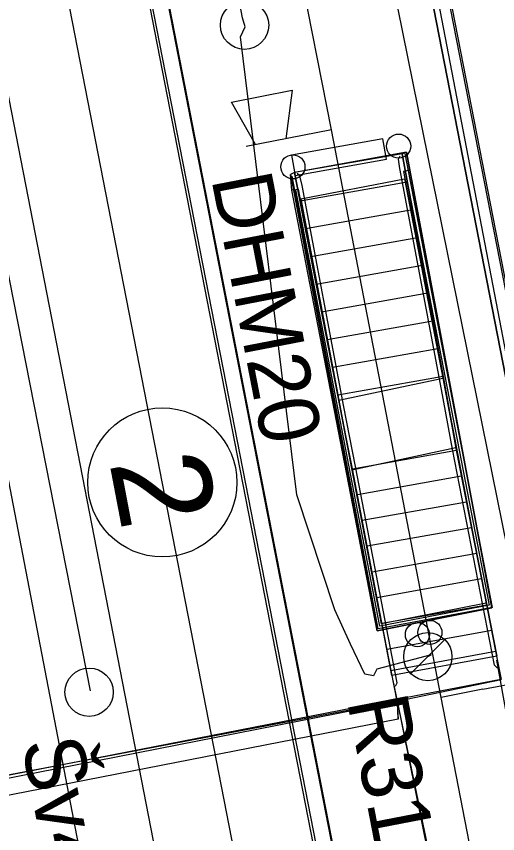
# Model space of a CAD drawing. Extents: x -545736 to -544888, y -1122892 to -1119128.
# Drawn here: x -545181.76 to -545171.81, y -1121896.96 to -1121880.06 of the extents above; entities that cross this region are included whole.
import ezdxf

# ---------------------------------------------------------------- set-up
doc = ezdxf.new("R2010")
doc.units = 0
for name, color, linetype in [('Podbarveni_Nastupiste', 7, 'Continuous'), ('Podbarveni_Zastreseni_Pozemni', 7, 'Continuous'), ('Vrstva 1 - Koleje', 7, 'Continuous'), ('Vrstva 14_zastreseni a nastupiste', 7, 'Continuous'), ('Vrstva 16_plochy', 7, 'Continuous'), ('Vrstva 17_ploty - zabradli', 7, 'Continuous'), ('Vrstva 18_mosty', 7, 'Continuous'), ('Vrstva 23', 7, 'Continuous'), ('Vrstva 23 - PHS - pozemni - schody - eskalatory', 7, 'Continuous'), ('Vrstva 29 - sdelzar', 7, 'Continuous'), ('Vrstva 31', 7, 'Continuous'), ('Vrstva 33 - prvky sdelzar', 7, 'Continuous'), ('Vrstva 4 - Teren - stezky - prechody - plochy', 7, 'Continuous'), ('Vrstva 42', 7, 'Continuous'), ('Vrstva 43', 7, 'Continuous'), ('Vrstva 44', 7, 'Continuous')]:
    doc.layers.add(name, color=color, linetype=linetype)

msp = doc.modelspace()

# ---------------------------------------------------------------- linework, layer by layer
at = {"layer": 'Podbarveni_Nastupiste'}
for points in [[(-545184.9, -1121849.369), (-545182.993, -1121859.16), (-545181.077, -1121868.965), (-545179.16, -1121878.788), (-545177.252, -1121888.563), (-545175.346, -1121898.348), (-545173.436, -1121908.137), (-545171.535, -1121917.9), (-545169.616, -1121927.73), (-545168.098, -1121935.561), (-545166.191, -1121945.37)], [(-545161.39, -1121938.311), (-545165.211, -1121918.747), (-545167.114, -1121908.946), (-545169.027, -1121899.154), (-545170.933, -1121889.365), (-545172.848, -1121879.569), (-545174.756, -1121869.786), (-545176.664, -1121859.989), (-545178.574, -1121850.184)]]:
    msp.add_lwpolyline(points, dxfattribs=at)
at = {"layer": 'Podbarveni_Zastreseni_Pozemni'}
for points in [[(-545158.353, -1121955.704), (-545167.91, -1121906.688), (-545177.482, -1121857.6), (-545187.03, -1121808.63), (-545196.619, -1121759.457), (-545206.211, -1121710.262)], [(-545201.855, -1121760.601), (-545192.303, -1121809.6), (-545182.738, -1121858.66), (-545173.147, -1121907.858), (-545163.62, -1121956.724)]]:
    msp.add_lwpolyline(points, dxfattribs=at)
at = {"layer": 'Vrstva 1 - Koleje'}
msp.add_lwpolyline([(-545186.548, -1121849.715), (-545184.635, -1121859.52), (-545182.716, -1121869.363), (-545180.824, -1121879.071), (-545178.906, -1121888.91), (-545176.998, -1121898.706), (-545175.097, -1121908.431), (-545173.157, -1121918.369), (-545171.277, -1121928.056), (-545169.885, -1121935.194), (-545167.829, -1121945.733)], dxfattribs=at)
msp.add_circle((-545178.744, -1121889.701), 1.542, dxfattribs=at)
at = {"layer": 'Vrstva 14_zastreseni a nastupiste'}
for points in [[(-545206.211, -1121710.262), (-545196.619, -1121759.457), (-545187.03, -1121808.63), (-545177.482, -1121857.6), (-545167.91, -1121906.688), (-545158.353, -1121955.704)], [(-545158.353, -1121955.704), (-545167.959, -1121906.425), (-545177.532, -1121857.312), (-545187.064, -1121808.415), (-545196.682, -1121759.07), (-545206.197, -1121710.259)], [(-545211.47, -1121711.284), (-545201.855, -1121760.601), (-545192.303, -1121809.6), (-545182.738, -1121858.66), (-545173.147, -1121907.858), (-545163.62, -1121956.724), (-545163.626, -1121956.727), (-545173.205, -1121907.598), (-545182.779, -1121858.496), (-545192.361, -1121809.351), (-545201.935, -1121760.249), (-545211.481, -1121711.288)], [(-545184.953, -1121849.384), (-545183.046, -1121859.175), (-545181.13, -1121868.98), (-545179.213, -1121878.803), (-545177.305, -1121888.578), (-545175.399, -1121898.363), (-545173.489, -1121908.152), (-545171.588, -1121917.915), (-545169.669, -1121927.745), (-545168.151, -1121935.576), (-545166.244, -1121945.385)], [(-545184.9, -1121849.369), (-545182.993, -1121859.16), (-545181.077, -1121868.965), (-545179.16, -1121878.788), (-545177.252, -1121888.563), (-545175.346, -1121898.348), (-545173.436, -1121908.137), (-545171.535, -1121917.9), (-545169.616, -1121927.73), (-545168.098, -1121935.561), (-545166.191, -1121945.37)], [(-545161.39, -1121938.311), (-545165.211, -1121918.747), (-545167.114, -1121908.946), (-545169.027, -1121899.154), (-545170.933, -1121889.365), (-545172.848, -1121879.569), (-545174.756, -1121869.786), (-545176.664, -1121859.989), (-545178.574, -1121850.184)], [(-545161.346, -1121938.355), (-545165.167, -1121918.791), (-545167.07, -1121908.99), (-545168.983, -1121899.198), (-545170.889, -1121889.409), (-545172.804, -1121879.613), (-545174.712, -1121869.83), (-545176.62, -1121860.033), (-545178.53, -1121850.228)]]:
    msp.add_lwpolyline(points, dxfattribs=at)
for centre in [(-545173.86, -1121882.746), (-545176.046, -1121883.174), (-545173.47, -1121892.848), (-545173.214, -1121892.804)]:
    msp.add_circle(centre, 0.25, dxfattribs=at)
at = {"layer": 'Vrstva 16_plochy'}
for points in [[(-545184.9, -1121849.369), (-545182.993, -1121859.16), (-545181.077, -1121868.965), (-545179.16, -1121878.788), (-545177.252, -1121888.563), (-545175.346, -1121898.348), (-545173.436, -1121908.137), (-545171.535, -1121917.9), (-545169.616, -1121927.73), (-545168.098, -1121935.561), (-545166.191, -1121945.37)], [(-545161.39, -1121938.311), (-545165.211, -1121918.747), (-545167.114, -1121908.946), (-545169.027, -1121899.154), (-545170.933, -1121889.365), (-545172.848, -1121879.569), (-545174.756, -1121869.786), (-545176.664, -1121859.989), (-545178.574, -1121850.184)], [(-545176.009, -1121883.292), (-545176.096, -1121883.332), (-545174.303, -1121892.77), (-545171.93, -1121892.292), (-545173.626, -1121883.244), (-545173.699, -1121882.869), (-545176.009, -1121883.292)]]:
    msp.add_lwpolyline(points, dxfattribs=at)
at = {"layer": 'Vrstva 17_ploty - zabradli'}
for points in [[(-545173.731, -1121882.897), (-545171.929, -1121892.286), (-545174.285, -1121892.73), (-545176.059, -1121883.364)], [(-545171.818, -1121893.541), (-545171.88, -1121893.483), (-545172.743, -1121889.011), (-545172.973, -1121887.779), (-545173.833, -1121883.21), (-545173.865, -1121883.014), (-545173.829, -1121882.945)], [(-545173.923, -1121893.913), (-545173.891, -1121893.847), (-545174.748, -1121889.369), (-545174.989, -1121888.134), (-545175.856, -1121883.563), (-545175.901, -1121883.362), (-545175.954, -1121883.313)]]:
    msp.add_lwpolyline(points, dxfattribs=at)
at = {"layer": 'Vrstva 18_mosty'}
for points in [[(-545173.699, -1121882.869), (-545173.626, -1121883.244), (-545171.93, -1121892.292), (-545174.303, -1121892.77), (-545176.068, -1121883.655), (-545176.096, -1121883.332)], [(-545173.699, -1121882.869), (-545173.785, -1121882.907)], [(-545173.785, -1121882.907), (-545172.941, -1121887.508), (-545172.661, -1121889.036), (-545171.831, -1121893.291)], [(-545176.009, -1121883.292), (-545176.009, -1121883.292), (-545176.096, -1121883.332)], [(-545173.626, -1121883.244), (-545173.722, -1121883.261), (-545171.989, -1121892.242), (-545174.245, -1121892.672), (-545175.982, -1121883.649), (-545176.068, -1121883.655)], [(-545174, -1121893.697), (-545174.812, -1121889.418), (-545175.118, -1121887.894), (-545176.009, -1121883.292)], [(-545173.722, -1121883.261), (-545173.756, -1121883.27), (-545172.048, -1121892.196), (-545174.211, -1121892.627), (-545175.932, -1121883.636), (-545175.982, -1121883.649)]]:
    msp.add_lwpolyline(points, dxfattribs=at)
at = {"layer": 'Vrstva 23'}
for p, q in [((-545175.883, -1121883.834), (-545173.741, -1121883.424)), ((-545175.096, -1121888), (-545172.947, -1121887.542)), ((-545174.824, -1121889.437), (-545172.678, -1121888.978)), ((-545174.022, -1121893.593), (-545171.855, -1121893.194)), ((-545172.684, -1121899.981), (-545173.975, -1121893.794)), ((-545173.899, -1121894.192), (-545185.742, -1121896.499)), ((-545173.899, -1121894.192), (-545173.004, -1121898.591)), ((-545173.897, -1121894.222), (-545185.734, -1121896.482)), ((-545173.886, -1121894.239), (-545185.707, -1121896.569)), ((-545173.871, -1121894.596), (-545185.614, -1121896.898))]:
    msp.add_line(p, q, dxfattribs=at)
for points in [[(-545173.741, -1121883.424), (-545172.947, -1121887.542), (-545172.678, -1121888.978), (-545171.855, -1121893.194), (-545171.737, -1121893.776)], [(-545175.883, -1121883.834), (-545175.096, -1121888), (-545174.824, -1121889.437), (-545174.022, -1121893.593), (-545173.897, -1121894.222), (-545171.737, -1121893.776)], [(-545172.684, -1121899.981), (-545170.704, -1121899.612), (-545171.827, -1121893.378)], [(-545171.737, -1121893.776), (-545171.744, -1121893.779), (-545173.899, -1121894.192), (-545173.897, -1121894.222)]]:
    msp.add_lwpolyline(points, dxfattribs=at)
msp.add_lwpolyline([(-545173.899, -1121894.192), (-545173.871, -1121894.596), (-545173.886, -1121894.239)], close=True, dxfattribs=at)
at = {"layer": 'Vrstva 23 - PHS - pozemni - schody - eskalatory'}
for points in [[(-545172.941, -1121887.508), (-545173.785, -1121882.907), (-545176.009, -1121883.292), (-545175.118, -1121887.894)], [(-545175.895, -1121883.878), (-545173.68, -1121883.482)], [(-545175.785, -1121884.449), (-545173.574, -1121884.055)], [(-545175.673, -1121885.026), (-545173.468, -1121884.633)], [(-545175.562, -1121885.6), (-545173.363, -1121885.206)], [(-545175.452, -1121886.17), (-545173.257, -1121885.783)], [(-545175.34, -1121886.748), (-545173.152, -1121886.358)], [(-545175.229, -1121887.32), (-545173.046, -1121886.933)], [(-545172.941, -1121887.508), (-545175.118, -1121887.894)], [(-545171.831, -1121893.291), (-545172.661, -1121889.036), (-545172.941, -1121887.508)], [(-545171.831, -1121893.291), (-545174, -1121893.697), (-545174.812, -1121889.418), (-545175.118, -1121887.894)], [(-545174.812, -1121889.418), (-545172.661, -1121889.036)], [(-545174.711, -1121889.951), (-545172.558, -1121889.566)], [(-545174.61, -1121890.482), (-545172.453, -1121890.1)], [(-545174.509, -1121891.015), (-545172.35, -1121890.631)], [(-545174.408, -1121891.549), (-545172.246, -1121891.164)], [(-545174.307, -1121892.081), (-545172.143, -1121891.69)], [(-545174.205, -1121892.614), (-545172.038, -1121892.232)], [(-545174.105, -1121893.146), (-545171.935, -1121892.758)]]:
    msp.add_lwpolyline(points, dxfattribs=at)
at = {"layer": 'Vrstva 29 - sdelzar'}
msp.add_line((-545172.12, -1121893.98), (-545172.98, -1121894.15), dxfattribs=at)
msp.add_lwpolyline([(-545161.23, -1121954.22), (-545161.32, -1121954.32), (-545161.96, -1121950.99), (-545166.14, -1121929.44), (-545169.48, -1121912.2), (-545172.98, -1121894.15), (-545175.25, -1121882.41), (-545176.61, -1121875.48), (-545179.9, -1121858.78), (-545183.24, -1121841.76), (-545186.55, -1121824.95), (-545189.52, -1121809.83), (-545189.53, -1121809.79), (-545193.1, -1121791.33), (-545195.35, -1121779.72), (-545196.68, -1121772.84), (-545200.02, -1121755.61), (-545203.25, -1121738.95), (-545206.49, -1121722.18), (-545208.31, -1121712.8), (-545208.32, -1121712.72)], dxfattribs=at)
at = {"layer": 'Vrstva 31'}
msp.add_lwpolyline([(-545170.61, -1121902.505), (-545169.83, -1121902.32), (-545169.8, -1121901.51), (-545169.011, -1121900.695), (-545173.164, -1121879.068), (-545180.354, -1121842.406), (-545185.455, -1121816.369), (-545187.73, -1121805.097), (-545192.507, -1121780.186), (-545194.432, -1121775.331), (-545195.406, -1121775.086)], dxfattribs=at)
at = {"layer": 'Vrstva 33 - prvky sdelzar'}
for p, q in [((-545175.25, -1121882.41), (-545177.009, -1121882.751)), ((-545172.12, -1121893.98), (-545170.361, -1121893.639))]:
    msp.add_line(p, q, dxfattribs=at)
msp.add_lwpolyline([(-545176.821, -1121882.714), (-545177.318, -1121881.833), (-545176.061, -1121881.589), (-545176.192, -1121882.593)], dxfattribs=at)
msp.add_lwpolyline([(-545174.113, -1121883.018), (-545174.189, -1121882.592), (-545176.077, -1121882.93), (-545176.001, -1121883.355)], close=True, dxfattribs=at)
at = {"layer": 'Vrstva 4 - Teren - stezky - prechody - plochy'}
for points in [[(-545157.45, -1122022.175), (-545154.783, -1122021.634), (-545154.868, -1122020.873), (-545158.409, -1122002.766), (-545161.985, -1121984.181), (-545167.947, -1121953.502), (-545173.012, -1121927.482), (-545183.259, -1121874.859), (-545192.216, -1121829.241), (-545202.384, -1121776.657), (-545211.092, -1121732.141), (-545220.696, -1121682.724), (-545230.205, -1121633.983), (-545237.607, -1121595.717), (-545239.248, -1121596.014)], [(-545157.45, -1122022.175), (-545157.217, -1122021.677), (-545160.795, -1122002.888), (-545164.002, -1121984.847), (-545169.404, -1121955.723), (-545174.573, -1121927.833), (-545184.757, -1121874.943), (-545193.65, -1121829.68), (-545203.839, -1121777.07), (-545212.63, -1121732.332), (-545221.738, -1121685.421), (-545231.797, -1121634.381), (-545239.248, -1121596.014)], [(-545184.953, -1121849.384), (-545183.046, -1121859.175), (-545181.13, -1121868.98), (-545179.213, -1121878.803), (-545177.305, -1121888.578), (-545175.399, -1121898.363), (-545173.489, -1121908.152), (-545171.588, -1121917.915), (-545169.669, -1121927.745), (-545168.151, -1121935.576), (-545166.244, -1121945.385)], [(-545161.346, -1121938.355), (-545165.167, -1121918.791), (-545167.07, -1121908.99), (-545168.983, -1121899.198), (-545170.889, -1121889.409), (-545172.804, -1121879.613), (-545174.712, -1121869.83), (-545176.62, -1121860.033), (-545178.53, -1121850.228)]]:
    msp.add_lwpolyline(points, dxfattribs=at)
at = {"layer": 'Vrstva 42'}
msp.add_lwpolyline([(-545203.534, -1121918.02), (-545198.847, -1121917.36), (-545185.567, -1121915.086), (-545176.946, -1121913.531), (-545167.572, -1121911.811), (-545169.511, -1121901.523), (-545169.772, -1121900.147), (-545173.971, -1121879.393), (-545174.091, -1121878.805), (-545174.196, -1121878.05), (-545174.272, -1121877.624), (-545174.386, -1121877.061), (-545179.482, -1121851.396), (-545181.349, -1121842.633), (-545184.905, -1121824.51), (-545186.898, -1121813.243), (-545186.931, -1121810.892), (-545187.672, -1121807.861)], dxfattribs=at)
at = {"layer": 'Vrstva 43'}
msp.add_line((-545173.609, -1121893.656), (-545172.904, -1121892.952), dxfattribs=at)
for centre, radius in [((-545177.045, -1121880.244), 0.5), ((-545173.256, -1121893.305), 0.498), ((-545180.258, -1121894.039), 0.5)]:
    msp.add_circle(centre, radius, dxfattribs=at)
at = {"layer": 'Vrstva 44'}
for points in [[(-545173.257, -1121893.304), (-545173.186, -1121893.268), (-545174.312, -1121893.566), (-545174.379, -1121893.702), (-545174.557, -1121893.663), (-545174.854, -1121893.047), (-545175.178, -1121892.333), (-545175.964, -1121889.956), (-545177.129, -1121880.482), (-545177.033, -1121880.276), (-545177.088, -1121880.09), (-545178.235, -1121874.013), (-545179.767, -1121865.893), (-545182.961, -1121848.964), (-545183.435, -1121846.449), (-545183.49, -1121846.087)], [(-545180.229, -1121894.008), (-545189.398, -1121847.433), (-545189.41, -1121847.096)]]:
    msp.add_lwpolyline(points, dxfattribs=at)

# ---------------------------------------------------------------- texts
at = {"layer": 'Vrstva 1 - Koleje'}
msp.add_text('2', height=2, rotation=280.8048, dxfattribs=at).set_placement((-545179.842, -1121889.285))
at = {"layer": 'Vrstva 33 - prvky sdelzar'}
for s, p in [('DHM20', (-545177.735, -1121883.416)), ('R314', (-545174.929, -1121894.222))]:
    msp.add_text(s, height=1.25, rotation=280.9632, dxfattribs=at).set_placement(p)
at = {"layer": 'Vrstva 43'}
msp.add_text('Šv408', height=1.25, rotation=281.0323, dxfattribs=at).set_placement((-545181.659, -1121895.083))

doc.saveas('drawing.dxf')
